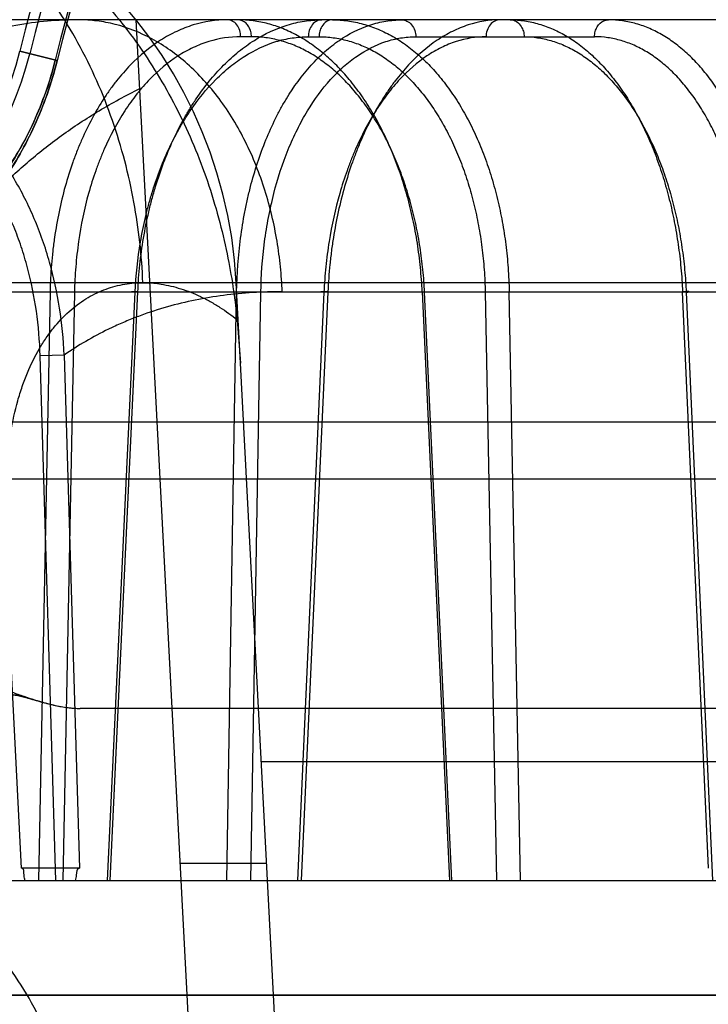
# Model space of a CAD drawing. Header units: millimetres. Extents: x 0 to 297, y 0 to 210.
# Tile 419 of 446: x 242.332 to 242.439, y 161.186 to 161.341. Entities that reach past the tile are written whole.
import ezdxf

# ---------------------------------------------------------------- set-up
doc = ezdxf.new("R2010")
doc.units = ezdxf.units.MM
doc.header["$LTSCALE"] = 16.335
doc.layers.get('0').update_dxf_attribs({"linetype": 'CONTINUOUS'})
for name, color, linetype in [('AXES_REF', 7, 'CONTINUOUS'), ('INTFCLR_1', 7, 'CONTINUOUS'), ('INTFCLR_144815', 7, 'CONTINUOUS'), ('INTFCLR_72935', 7, 'CONTINUOUS')]:
    doc.layers.add(name, color=color, linetype=linetype)

msp = doc.modelspace()

# ---------------------------------------------------------------- linework, layer by layer
at = {"color": 7, "linetype": 'Continuous'}
for radius in [8.7262453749, 8.7255, 8.6696226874]:
    msp.add_circle((241.415033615, 154.4105885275), radius, dxfattribs=at)
msp.add_arc((241.415033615, 154.4105885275), 8.64, 278.2771290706, 261.7228709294, dxfattribs=at)
at = {"layer": 'AXES_REF', "color": 9, "linetype": 'Continuous'}
msp.add_arc((241.415033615, 154.4105885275), 7.9600610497, 94.4118118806, 85.5881881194, dxfattribs=at)
at = {"layer": 'INTFCLR_1', "color": 9, "linetype": 'Continuous'}
msp.add_line((242.3315274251, 161.3356498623), (242.3373720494, 161.3342000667), dxfattribs=at)
at = {"layer": 'INTFCLR_1', "color": 6, "linetype": 'Continuous'}
msp.add_line((243.2994274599, 161.1876055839), (242.2671430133, 161.1876055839), dxfattribs=at)
at = {"layer": 'INTFCLR_1', "color": 9, "linetype": 'Continuous'}
for centre, radius, start, end in [((242.7832852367, 161.2235885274), 0.5439220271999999, 136.3898582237, 175.7650415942), ((242.7832852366, 161.2235885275), 0.4597294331, 138.8345507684, 166.0686236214), ((242.7832852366, 161.2235885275), 0.459427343, 138.8345501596, 166.0686229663)]:
    msp.add_arc(centre, radius, start, end, dxfattribs=at)
at = {"layer": 'INTFCLR_1', "color": 6, "linetype": 'Continuous'}
for centre, radius, start, end in [((242.7832852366, 161.2235885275), 0.5394259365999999, 137.2913519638, 169.1014109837), ((242.7832852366, 161.2235885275), 0.4834490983, 138.8345507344, 166.0686236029), ((242.7832852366, 161.2235885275), 0.4654490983, 138.8345508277, 166.0686237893), ((242.7832852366, 161.2235885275), 0.4638621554, 138.8345507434, 166.0686235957), ((242.2811095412, 161.3481563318), 0.0535328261, 269.9999999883, 346.0686236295), ((242.2811095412, 161.3481563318), 0.0519458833, 270.0000003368, 346.0686220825)]:
    msp.add_arc(centre, radius, start, end, dxfattribs=at)
at = {"layer": 'INTFCLR_1', "color": 9, "linetype": 'Continuous'}
for points, knots in [([(242.2784752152, 161.2906853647), (242.2799169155, 161.2905446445), (242.2831328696, 161.2903924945), (242.288461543, 161.2906626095), (242.2947937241, 161.2916932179), (242.3006511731, 161.2934332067), (242.3050513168, 161.2952696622), (242.3078106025, 161.2966191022), (242.3108079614, 161.2982472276), (242.314726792, 161.3007409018), (242.3186042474, 161.3037902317), (242.3217827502, 161.3067384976), (242.3242793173, 161.3093506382), (242.3267850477, 161.3123367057), (242.3292701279, 161.3157550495), (242.331677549, 161.3196553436), (242.3339274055, 161.3240722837), (242.3358950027, 161.3289539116), (242.3369298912, 161.332417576), (242.3373720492, 161.3342000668)], [0, 0, 0, 0, 0.0546088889, 0.1211683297, 0.2007950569, 0.2959181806, 0.3507413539, 0.380380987, 0.4116808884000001, 0.4792976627, 0.5552209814, 0.5972744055, 0.6426583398, 0.6913478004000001, 0.7441210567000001, 0.8018425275, 0.8639600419, 0.9307654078, 1, 1, 1, 1]), ([(242.2811095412, 161.2930348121), (242.282476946, 161.2928964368), (242.2855273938, 161.2927370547), (242.2905853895, 161.2929775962), (242.2965987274, 161.293939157), (242.3021641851, 161.2955789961), (242.3063467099, 161.2973151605), (242.3089693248, 161.2985924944), (242.3118190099, 161.3001340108), (242.3155438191, 161.3024969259), (242.3192311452, 161.3053890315), (242.3222533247, 161.3081864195), (242.3246278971, 161.3106659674), (242.3270108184, 161.3135009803), (242.3293745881, 161.3167475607), (242.3316641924, 161.3204523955), (242.3338039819, 161.3246488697), (242.3356748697, 161.329287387), (242.3366587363, 161.3325788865), (242.337078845, 161.3342727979)], [0, 0, 0, 0, 0.054551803, 0.1210381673, 0.2006278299, 0.2957140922, 0.3505402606, 0.3802099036, 0.4114671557, 0.4791025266, 0.5550208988, 0.5971000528, 0.6424803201, 0.6911977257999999, 0.7439878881, 0.8017400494, 0.8638847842, 0.9307288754, 1, 1, 1, 1])]:
    msp.add_open_spline(points, degree=3, knots=knots, dxfattribs=at)
at = {"layer": 'INTFCLR_144815', "color": 9, "linetype": 'Continuous'}
for p, q in [((243.3624388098, 161.3405885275), (242.2998029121, 161.3405885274)), ((242.3678126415, 161.337935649), (242.366131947, 161.337935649)), ((242.3767168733, 161.337935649), (242.3783975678, 161.337935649)), ((242.393557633, 161.337935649), (242.4215584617, 161.337935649)), ((243.4618767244, 161.2993567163), (242.1883356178, 161.2993567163)), ((242.366089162, 161.2867639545), (242.3654292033, 161.2993567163)), ((242.2666078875, 161.2979436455), (243.4021428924, 161.2979436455)), ((242.3362623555, 161.297943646), (242.3344623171, 161.2055885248)), ((242.3362623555, 161.2979436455), (242.3400835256, 161.2978494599)), ((242.3400835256, 161.2978494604), (242.3382803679, 161.2055885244)), ((242.3452746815, 161.2055885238), (242.3495809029, 161.2978494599)), ((242.3456930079, 161.2055885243), (242.3500086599, 161.2979436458)), ((242.3500086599, 161.2979436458), (242.3490201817, 161.2979290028)), ((242.3639412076, 161.2055885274), (242.3654884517, 161.297943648)), ((242.3654884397, 161.297943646), (242.3692861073, 161.297849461)), ((242.3677352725, 161.2055885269), (242.3692861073, 161.2978494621)), ((242.3791664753, 161.2978494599), (242.3750111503, 161.2055885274)), ((242.3797919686, 161.2979436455), (242.3756271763, 161.2055885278)), ((242.3797919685, 161.2979436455), (242.3786775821, 161.2979429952)), ((242.3945655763, 161.2979436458), (242.39884599, 161.2055885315)), ((242.3992179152, 161.2055885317), (242.3949365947, 161.2978494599)), ((242.404433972, 161.2978494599), (242.4062122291, 161.2055885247)), ((242.4099838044, 161.2055885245), (242.408198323, 161.2979436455)), ((242.4394077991, 161.2075519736), (242.4353650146, 161.2979436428)), ((242.4359313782, 161.2978494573), (242.4400635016, 161.2055885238)), ((242.338472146, 161.2879979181), (242.3347032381, 161.2879037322)), ((242.337136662, 161.205588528), (242.3347032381, 161.2879037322)), ((242.338472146, 161.2879979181), (242.3408543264, 161.2075519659)), ((242.3317940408, 161.2075519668), (242.3281339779, 161.2786410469)), ((242.4638268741, 161.277509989), (241.9971391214, 161.2775099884)), ((242.0061387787, 161.2685885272), (242.5178666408, 161.2685885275)), ((243.1972033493, 161.2242167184), (242.3693671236, 161.2242167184)), ((242.0766476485, 161.2055885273), (243.5328819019, 161.2055885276))]:
    msp.add_line(p, q, dxfattribs=at)
at = {"layer": 'INTFCLR_144815', "color": 6, "linetype": 'Continuous'}
for p, q in [((242.3827853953, 160.7102319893), (242.349749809, 161.3405885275)), ((242.3945655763, 161.2979436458), (242.3954917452, 161.2979246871)), ((242.404433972, 161.2978494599), (242.408198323, 161.2979436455)), ((242.3655754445, 161.2935377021), (242.3660891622, 161.2867639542)), ((242.3962852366, 160.7105885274), (242.366089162, 161.2867639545)), ((243.2913696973, 161.2325885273), (242.3409561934, 161.2325885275)), ((242.3566815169, 161.2083236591), (242.3702000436, 161.2083236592)), ((242.3408542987, 161.2075519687), (242.3317940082, 161.2075519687))]:
    msp.add_line(p, q, dxfattribs=at)
at = {"layer": 'INTFCLR_144815', "color": 7, "linetype": 'Continuous'}
msp.add_line((242.3316104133, 161.2345286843), (242.3324498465, 161.234306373), dxfattribs=at)
at = {"layer": 'INTFCLR_144815', "color": 9, "linetype": 'Continuous'}
for centre, radius, start, end in [((242.2935278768, 161.2955885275), 0.07200000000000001, 3.000000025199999, 90.0000000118), ((242.2913220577, 161.1605885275), 0.045, 3.9999999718, 89.99999998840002)]:
    msp.add_arc(centre, radius, start, end, dxfattribs=at)
at = {"layer": 'INTFCLR_144815', "color": 6, "linetype": 'Continuous'}
for points, knots in [([(242.2935290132, 161.3675234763), (242.2945807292, 161.3675100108), (242.2966832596, 161.3674317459), (242.2999639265, 161.3671531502), (242.3035204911, 161.3666687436), (242.3075109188, 161.3658904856), (242.3119138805, 161.3647324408), (242.3166135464, 161.3631341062), (242.3214101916, 161.3610875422), (242.3261380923, 161.3586269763), (242.3307247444, 161.3557820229), (242.3351361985, 161.3525573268), (242.339388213, 161.3489298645), (242.3433795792, 161.34497012), (242.3471705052, 161.3406008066), (242.3506615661, 161.3359198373), (242.3538561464, 161.3308942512), (242.3566728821, 161.3256604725), (242.3591271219, 161.320216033), (242.361210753, 161.3145785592), (242.3628897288, 161.3088925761), (242.3641495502, 161.303375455), (242.3650188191, 161.298280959), (242.3654180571, 161.2950531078), (242.3655751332, 161.2935379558)], [0, 0, 0, 0, 0.0278776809, 0.0557399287, 0.08723556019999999, 0.1229672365, 0.1634315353, 0.2078104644, 0.2544177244, 0.301516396, 0.3489413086, 0.3973369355, 0.4462084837, 0.4969436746, 0.5462080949, 0.5993974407, 0.6515652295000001, 0.7039026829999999, 0.756797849, 0.809722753, 0.8630778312, 0.9138226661, 0.9596261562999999, 1, 1, 1, 1]), ([(242.3945655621, 161.2979436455), (242.394507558, 161.299216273), (242.3943233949, 161.3017613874), (242.3938413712, 161.3055516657), (242.3931533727, 161.3092879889), (242.3922683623, 161.3129141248), (242.3911999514, 161.3163900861), (242.3899605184, 161.3196932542), (242.3885529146, 161.3228220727), (242.386984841, 161.325757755), (242.3852728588, 161.3284706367), (242.3834342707, 161.3309392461), (242.3814797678, 161.3331535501), (242.3794154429, 161.3351069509), (242.377258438, 161.3367816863), (242.3750294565, 161.3381629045), (242.3727537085, 161.3392399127), (242.3704403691, 161.3400131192), (242.368091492, 161.340482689), (242.3665064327, 161.3405885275), (242.365714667, 161.3405885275)], [0, 0, 0, 0, 0.06799885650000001, 0.1361270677, 0.2038431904, 0.2706745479, 0.3352460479, 0.3978294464, 0.4588685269, 0.5182419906, 0.5753326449, 0.6299355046, 0.68236344, 0.7327853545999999, 0.781413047, 0.8278739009, 0.872473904, 0.9154998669, 0.9577383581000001, 1, 1, 1, 1]), ([(242.3804955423, 161.3405885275), (242.3812977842, 161.3405885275), (242.3829180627, 161.3404784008), (242.3853282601, 161.3399814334), (242.3877079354, 161.3391516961), (242.3900210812, 161.3380007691), (242.3922432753, 161.3365469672), (242.3943624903, 161.3348068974), (242.3963742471, 161.3327882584), (242.3982676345, 161.3305024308), (242.400022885, 161.3279751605), (242.4016287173, 161.3252279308), (242.4030780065, 161.3222784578), (242.4043652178, 161.3191387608), (242.4054775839, 161.315839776), (242.4064056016, 161.3124166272), (242.4071438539, 161.3089066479), (242.4076945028, 161.305321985), (242.4080585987, 161.3016618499), (242.4081732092, 161.2991920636), (242.408198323, 161.2979436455)], [0, 0, 0, 0, 0.043194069, 0.0871248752, 0.1321206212, 0.1785017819, 0.2258870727, 0.2747955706, 0.3258761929, 0.3790976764, 0.4343989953, 0.4913648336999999, 0.5502692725, 0.6111961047, 0.67393569, 0.7375966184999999, 0.8020469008, 0.8669528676, 0.93276944, 1, 1, 1, 1]), ([(242.4083554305, 161.3405885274), (242.4091078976, 161.3405885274), (242.4106328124, 161.3404775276), (242.4129039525, 161.3399790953), (242.4151544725, 161.3391473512), (242.417349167, 161.3379944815), (242.4194651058, 161.3365398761), (242.4214912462, 161.334800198), (242.4234258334, 161.3327803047), (242.4252562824, 161.3304925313), (242.4269634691, 161.327962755), (242.4285346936, 161.3252164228), (242.429963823, 161.3222696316), (242.4312457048, 161.3191341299), (242.4323684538, 161.3158388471), (242.4333228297, 161.3124181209), (242.4341027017, 161.3089087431), (242.434708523, 161.305323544), (242.4351409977, 161.3016631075), (242.4353101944, 161.2991923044), (242.4353650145, 161.2979436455)], [0, 0, 0, 0, 0.0410884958, 0.0831480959, 0.1265669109, 0.1717050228, 0.2181690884, 0.2664811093, 0.3172776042, 0.3706731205, 0.4262768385, 0.4837617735, 0.5433011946, 0.6049832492, 0.6686153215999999, 0.7332908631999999, 0.7988090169, 0.8648305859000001, 0.9317512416, 1, 1, 1, 1]), ([(242.4495539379, 161.2979436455), (242.4495318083, 161.2992156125), (242.4494238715, 161.3017583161), (242.4490696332, 161.3055475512), (242.4485229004, 161.3092817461), (242.4477905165, 161.3129063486), (242.44688286, 161.3163817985), (242.4458110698, 161.3196854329), (242.4445794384, 161.3228121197), (242.4431936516, 161.3257469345), (242.4416680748, 161.3284598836), (242.4400161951, 161.330931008), (242.4382497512, 161.3331477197), (242.4363746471, 161.3351030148), (242.434405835, 161.3367795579), (242.4323627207, 161.338161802), (242.4302682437, 161.3392393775), (242.4281312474, 161.3400130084), (242.4259529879, 161.3404829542), (242.4244791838, 161.3405885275), (242.4237424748, 161.3405885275)], [0, 0, 0, 0, 0.0700870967, 0.1401414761, 0.2095823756, 0.2779100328, 0.3437640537, 0.4073702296, 0.4691428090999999, 0.5287802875, 0.58603772, 0.6404614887, 0.6923643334, 0.7419982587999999, 0.7894845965, 0.8345647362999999, 0.8775999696, 0.9189218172, 0.9594124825, 1, 1, 1, 1]), ([(242.3191579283, 161.3034266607), (242.3204695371, 161.305239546), (242.3232164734, 161.3087576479), (242.3277231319, 161.3136937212), (242.3326463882, 161.3182907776), (242.3380344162, 161.3225468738), (242.3439366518, 161.3264441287), (242.3481383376, 161.3287288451), (242.3503153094, 161.3297981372)], [0, 0, 0, 0, 0.1628298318, 0.3244460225, 0.485909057, 0.652460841, 0.8235038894, 1, 1, 1, 1]), ([(242.4359313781, 161.2978494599), (242.4360941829, 161.2978639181), (242.4369202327, 161.2980062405), (242.4357147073, 161.2979509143), (242.4353650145, 161.2979436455)], [0, 0, 0, 0, 0.3184744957, 1, 1, 1, 1]), ([(242.3302907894, 161.2351472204), (242.3309092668, 161.2349283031), (242.3320833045, 161.2345082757), (242.3337727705, 161.2339519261), (242.3353037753, 161.2334937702), (242.3366884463, 161.2331395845), (242.3379330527, 161.2328806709), (242.3390463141, 161.232706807), (242.3400395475, 161.2326108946), (242.3406632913, 161.232588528), (242.3409561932, 161.2325885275)], [0, 0, 0, 0, 0.1786246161, 0.3394694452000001, 0.4842185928, 0.6136408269, 0.7284732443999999, 0.8302063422, 0.9202542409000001, 1, 1, 1, 1]), ([(242.332919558, 161.234171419), (242.333682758, 161.2339496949), (242.3351342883, 161.2335156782), (242.3372354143, 161.2329999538), (242.3391541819, 161.2326724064), (242.3403790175, 161.2325885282), (242.3409561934, 161.2325885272)], [0, 0, 0, 0, 0.2901361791, 0.5530269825, 0.7892940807, 1, 1, 1, 1]), ([(242.3323128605, 161.2055885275), (242.3322776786, 161.2058653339), (242.3321283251, 161.2064179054), (242.3321949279, 161.2075519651), (242.3317940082, 161.2075519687)], [0, 0, 0, 0, 0.4103713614, 1, 1, 1, 1]), ([(242.3402661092, 161.2055885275), (242.340312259, 161.2058804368), (242.3404792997, 161.2064334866), (242.3404632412, 161.2075519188), (242.3408542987, 161.2075519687)], [0, 0, 0, 0, 0.4304372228, 1, 1, 1, 1])]:
    msp.add_open_spline(points, degree=3, knots=knots, dxfattribs=at)
at = {"layer": 'INTFCLR_144815', "color": 9, "linetype": 'Continuous'}
for points, knots in [([(242.3507997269, 161.2993567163), (242.3506257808, 161.3035968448), (242.3496713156, 161.3122297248), (242.346350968, 161.3249514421), (242.3410101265, 161.3370993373), (242.33376543, 161.3479195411), (242.3249553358, 161.3567414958), (242.3150990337, 161.3630935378), (242.3048270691, 161.3667887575), (242.2978597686, 161.3675885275), (242.2945167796, 161.3675885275)], [0, 0, 0, 0, 0.1308834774, 0.2668605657, 0.4040067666, 0.5382363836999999, 0.666176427, 0.7858622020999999, 0.8968959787, 1, 1, 1, 1]), ([(242.3407972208, 161.3405885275), (242.3374884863, 161.3405885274), (242.3308707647, 161.34003565), (242.3228419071, 161.3377754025), (242.3175177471, 161.3353622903), (242.3145166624, 161.3337185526), (242.3127455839, 161.3326279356), (242.3117308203, 161.3319533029), (242.3114472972, 161.3317608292)], [0, 0, 0, 0, 0.3192726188, 0.6368806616, 0.7993954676, 0.8824224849, 0.9669332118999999, 1, 1, 1, 1]), ([(242.3640339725, 161.3405885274), (242.3622363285, 161.3405885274), (242.3594921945, 161.3401633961), (242.3565001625, 161.3390017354), (242.3548114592, 161.3381423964), (242.3522306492, 161.3366069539), (242.3494290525, 161.3342539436), (242.3469947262, 161.3314641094), (242.3456441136, 161.3296722), (242.3436299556, 161.3267242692), (242.3419183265, 161.323488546), (242.3404894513, 161.3200627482), (242.3395732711, 161.317615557), (242.3381616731, 161.3131230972), (242.3371972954, 161.3084453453), (242.3366717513, 161.3043322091), (242.3363989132, 161.3015041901), (242.3362913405, 161.2993699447), (242.3362623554, 161.2979436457)], [0, 0, 0, 0, 0.09677262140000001, 0.1466634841, 0.1724126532, 0.1986879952, 0.3082506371, 0.3671893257, 0.3978419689, 0.4289885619, 0.5593572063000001, 0.5937401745, 0.6288229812, 0.6999849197, 0.8470743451, 0.8850524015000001, 0.9232021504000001, 1, 1, 1, 1]), ([(242.3726202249, 161.2979436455), (242.3725961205, 161.2985931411), (242.3725273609, 161.2999007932), (242.3723059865, 161.3025427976), (242.3716844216, 161.3072449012), (242.3701154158, 161.3139045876), (242.3671097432, 161.3214807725), (242.3630315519, 161.3282365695), (242.3580637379, 161.3337579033), (242.3524921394, 161.3377496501), (242.3475234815, 161.3397345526), (242.3440788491, 161.3403846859), (242.3421889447, 161.3405598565), (242.3412582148, 161.3405885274), (242.3407972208, 161.3405885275)], [0, 0, 0, 0, 0.0333965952, 0.0672724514, 0.1362113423, 0.2769680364, 0.4176296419, 0.5533630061, 0.6803352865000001, 0.7966381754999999, 0.9025274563, 0.9521889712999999, 0.9763123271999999, 1, 1, 1, 1]), ([(242.3500086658, 161.2979436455), (242.3501381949, 161.3007649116), (242.3505800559, 161.3049664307), (242.3515394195, 161.3097745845), (242.352208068, 161.3124525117), (242.3533005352, 161.3162911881), (242.3549028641, 161.3205759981), (242.3569356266, 161.3245794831), (242.3581830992, 161.3267069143), (242.3600581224, 161.3296196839), (242.3621933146, 161.3322845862), (242.3645903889, 161.3345790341), (242.366165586, 161.3359308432), (242.3689525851, 161.3379456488), (242.3720400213, 161.3394144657), (242.3747608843, 161.3401427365), (242.3765504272, 161.3404841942), (242.3779120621, 161.3405885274), (242.3788148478, 161.3405885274)], [0, 0, 0, 0, 0.1509214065, 0.2250375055, 0.2618772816, 0.2983843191, 0.4383153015, 0.5053450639, 0.5381178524, 0.5700538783, 0.6904813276, 0.7191733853, 0.7473256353, 0.8013345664, 0.9027109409, 0.9273849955, 0.951757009, 1, 1, 1, 1]), ([(242.366131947, 161.337935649), (242.3661274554, 161.3382667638), (242.3660227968, 161.3389383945), (242.3655752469, 161.3398266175), (242.3648719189, 161.3404427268), (242.364296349, 161.3405885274), (242.3640339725, 161.3405885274)], [0, 0, 0, 0, 0.2675780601, 0.5404770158, 0.7879897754, 1, 1, 1, 1]), ([(242.3654884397, 161.297943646), (242.3655380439, 161.300759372), (242.3658436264, 161.304954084), (242.3666208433, 161.3097710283), (242.367179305, 161.3124508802), (242.3681019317, 161.3162783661), (242.3694875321, 161.3205569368), (242.3712946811, 161.3245744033), (242.372410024, 161.3267047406), (242.3740836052, 161.3296040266), (242.3760110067, 161.3322702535), (242.3782080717, 161.3345771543), (242.3796458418, 161.335926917), (242.3821917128, 161.3379345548), (242.3850534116, 161.3394122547), (242.3875895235, 161.3401426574), (242.3892572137, 161.3404843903), (242.3905298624, 161.3405885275), (242.3913736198, 161.3405885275)], [0, 0, 0, 0, 0.1550979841, 0.2309755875, 0.2686038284, 0.3058280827, 0.4478130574, 0.5153534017, 0.5482418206, 0.5801970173, 0.6997503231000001, 0.7279891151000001, 0.7555975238, 0.8082874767, 0.9063173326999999, 0.93007545, 0.953530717, 1, 1, 1, 1]), ([(242.3678126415, 161.337935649), (242.367808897, 161.3382116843), (242.3677386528, 161.3387467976), (242.367447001, 161.3394798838), (242.3668764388, 161.340254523), (242.3661664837, 161.3405885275), (242.365714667, 161.3405885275)], [0, 0, 0, 0, 0.2240937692, 0.4331596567, 0.6332353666, 1, 1, 1, 1]), ([(242.3788148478, 161.3405885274), (242.3785524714, 161.3405885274), (242.3779769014, 161.3404427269), (242.3772735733, 161.3398266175), (242.3768260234, 161.3389383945), (242.376721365, 161.3382667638), (242.3767168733, 161.337935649)], [0, 0, 0, 0, 0.2120102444, 0.4595229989, 0.732421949, 1, 1, 1, 1]), ([(242.3804955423, 161.3405885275), (242.3801727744, 161.3405885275), (242.3794829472, 161.3403683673), (242.37882926, 161.339632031), (242.378477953, 161.338780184), (242.3784014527, 161.3382220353), (242.3783975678, 161.337935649)], [0, 0, 0, 0, 0.2610991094, 0.5502599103, 0.768309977, 1, 1, 1, 1]), ([(242.4067531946, 161.3405885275), (242.4050683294, 161.3405885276), (242.4024843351, 161.340154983), (242.3996852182, 161.3389982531), (242.3980935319, 161.3381406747), (242.3956326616, 161.3365938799), (242.3929638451, 161.334233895), (242.3906388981, 161.3314594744), (242.3893371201, 161.3296703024), (242.3873796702, 161.3267132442), (242.38570661, 161.3234801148), (242.3842913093, 161.3200616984), (242.383375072, 161.3176137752), (242.3819446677, 161.3131196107), (242.380928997, 161.3084454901), (242.3803351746, 161.3043324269), (242.3800093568, 161.3015051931), (242.3798551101, 161.2993707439), (242.3797919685, 161.2979436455)], [0, 0, 0, 0, 0.09212363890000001, 0.1402323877, 0.1652441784, 0.1908933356, 0.2990782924, 0.3579318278, 0.3886791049, 0.420004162, 0.551799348, 0.5866833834, 0.6223151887, 0.6946759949, 0.8444111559, 0.8830701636, 0.92189398, 1, 1, 1, 1]), ([(242.3913736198, 161.3405885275), (242.3916461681, 161.3405885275), (242.3922395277, 161.340445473), (242.3929734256, 161.3398329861), (242.3934430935, 161.3389423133), (242.3935529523, 161.3382671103), (242.393557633, 161.337935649)], [0, 0, 0, 0, 0.2165522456, 0.4658689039, 0.7366124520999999, 1, 1, 1, 1]), ([(242.4067531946, 161.3405885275), (242.4064806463, 161.3405885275), (242.4058872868, 161.340445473), (242.4051533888, 161.3398329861), (242.404683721, 161.3389423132), (242.4045738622, 161.3382671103), (242.4045691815, 161.337935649)], [0, 0, 0, 0, 0.2165522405, 0.4658688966, 0.7366124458, 1, 1, 1, 1]), ([(242.4083554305, 161.3405885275), (242.4086903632, 161.3405885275), (242.4094002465, 161.3403736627), (242.4100871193, 161.3396379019), (242.4104552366, 161.3387823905), (242.4105353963, 161.3382222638), (242.4105394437, 161.337935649)], [0, 0, 0, 0, 0.266393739, 0.5562743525, 0.7720138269, 1, 1, 1, 1]), ([(242.4215584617, 161.337935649), (242.4215623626, 161.3382118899), (242.4216360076, 161.3387488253), (242.4219405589, 161.3394830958), (242.4225417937, 161.3402626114), (242.4232749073, 161.3405885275), (242.4237424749, 161.3405885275)], [0, 0, 0, 0, 0.2204575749, 0.4271689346, 0.6268890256, 1, 1, 1, 1]), ([(242.366131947, 161.337935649), (242.3644440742, 161.3379355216), (242.361867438, 161.337536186), (242.3590587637, 161.3364438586), (242.3574736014, 161.3356362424), (242.3550511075, 161.3341927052), (242.3524217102, 161.3319809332), (242.3501380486, 161.3293585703), (242.3488711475, 161.3276742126), (242.3469816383, 161.3249030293), (242.3453769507, 161.321861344), (242.3440376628, 161.318641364), (242.3431789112, 161.3163409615), (242.3418561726, 161.3121178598), (242.3409541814, 161.3077208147), (242.3404634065, 161.3038546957), (242.3402091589, 161.3011963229), (242.3401097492, 161.299190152), (242.3400835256, 161.2978494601)], [0, 0, 0, 0, 0.09671958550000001, 0.1465811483, 0.1723152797, 0.1985770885, 0.3080981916, 0.3670223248, 0.3976699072, 0.4288129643, 0.5591856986, 0.5935743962, 0.6286652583, 0.6998486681, 0.8469952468, 0.8849910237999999, 0.9231601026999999, 1, 1, 1, 1]), ([(242.3495809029, 161.2978494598), (242.3497047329, 161.3005015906), (242.3501233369, 161.3044511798), (242.3510297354, 161.3089705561), (242.3516606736, 161.3114877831), (242.3526913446, 161.3150963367), (242.3542016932, 161.3191243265), (242.3561174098, 161.322887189), (242.3572927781, 161.3248869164), (242.3590592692, 161.3276252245), (242.3610704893, 161.3301301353), (242.3633275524, 161.3322866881), (242.3648107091, 161.3335574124), (242.367434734, 161.3354515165), (242.3703409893, 161.3368318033), (242.3729017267, 161.337516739), (242.3745858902, 161.3378379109), (242.3758673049, 161.3379356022), (242.3767168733, 161.337935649)], [0, 0, 0, 0, 0.1508433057, 0.2249272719, 0.261753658, 0.2982486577, 0.4381451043, 0.5051691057, 0.5379419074, 0.5698800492, 0.6903296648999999, 0.7190303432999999, 0.7471921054, 0.8012233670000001, 0.9026573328, 0.9273464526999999, 0.9517323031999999, 1, 1, 1, 1]), ([(242.3949365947, 161.2978494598), (242.3948816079, 161.299034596), (242.3947095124, 161.3013957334), (242.3942641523, 161.3049033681), (242.3936345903, 161.3083468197), (242.3928265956, 161.311700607), (242.3918454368, 161.3149398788), (242.3906978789, 161.318041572), (242.3893923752, 161.3209846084), (242.3879373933, 161.3237484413), (242.3863437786, 161.3263140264), (242.384621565, 161.328662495), (242.3827836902, 161.3307777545), (242.3808419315, 161.3326441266), (242.3788100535, 161.3342487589), (242.3767015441, 161.3355793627), (242.3745315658, 161.3366254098), (242.3723169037, 161.3373790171), (242.3700726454, 161.3378345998), (242.368562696, 161.33793556), (242.3678126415, 161.337935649)], [0, 0, 0, 0, 0.0673771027, 0.1343715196, 0.2007070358, 0.266073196, 0.3301810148, 0.392809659, 0.4537712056, 0.5128952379, 0.5700501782, 0.6251361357, 0.6781106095, 0.7289905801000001, 0.7778674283, 0.8248963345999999, 0.8703005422, 0.9143597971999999, 0.9574038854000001, 1, 1, 1, 1]), ([(242.3692861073, 161.297849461), (242.3693306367, 161.3004961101), (242.3696142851, 161.3044389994), (242.3703407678, 161.3089670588), (242.3708629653, 161.3114861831), (242.3717262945, 161.3150838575), (242.3730243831, 161.3191054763), (242.3747181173, 161.3228822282), (242.3757636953, 161.3248848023), (242.3773325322, 161.3276099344), (242.3791400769, 161.3301162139), (242.3812013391, 161.3322849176), (242.382550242, 161.3335536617), (242.3849389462, 161.3354405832), (242.3876247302, 161.3368297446), (242.3900052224, 161.3375166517), (242.3915707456, 161.3378378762), (242.3927655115, 161.3379356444), (242.393557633, 161.337935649)], [0, 0, 0, 0, 0.1551840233, 0.2310959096, 0.2687398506, 0.3059783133, 0.4480040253, 0.5155514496, 0.548440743, 0.5803956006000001, 0.699925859, 0.7281552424, 0.7557529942, 0.8084176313, 0.9063808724, 0.9301221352, 0.9535612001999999, 1, 1, 1, 1]), ([(242.3783975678, 161.337935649), (242.3791469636, 161.3379355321), (242.3806528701, 161.3378349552), (242.3828867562, 161.3373790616), (242.385082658, 161.3366247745), (242.3872257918, 161.3355776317), (242.3892995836, 161.3342454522), (242.391288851, 161.3326391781), (242.3931802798, 161.3307714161), (242.3949607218, 161.3286550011), (242.3966190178, 161.326305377), (242.3981426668, 161.3237387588), (242.3995221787, 161.3209741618), (242.400747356, 161.3180303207), (242.4018103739, 161.3149273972), (242.4027030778, 161.3116869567), (242.4034191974, 161.3083333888), (242.4039542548, 161.3048923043), (242.4043035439, 161.3013886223), (242.4044111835, 161.2990322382), (242.404433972, 161.2978494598)], [0, 0, 0, 0, 0.0429182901, 0.086129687, 0.1302096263, 0.1755321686, 0.2224084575, 0.271073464, 0.321699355, 0.3744117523, 0.4292614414, 0.4862194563, 0.5451893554, 0.6060619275, 0.6686992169, 0.732911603, 0.7984421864, 0.8649833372, 0.9322490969, 1, 1, 1, 1]), ([(242.4045691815, 161.337935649), (242.4029834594, 161.337935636), (242.4005514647, 161.3375282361), (242.3979166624, 161.3364405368), (242.3964180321, 161.3356345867), (242.3941012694, 161.3341808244), (242.3915882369, 161.3319625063), (242.3893981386, 161.3293543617), (242.3881717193, 161.3276725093), (242.3863275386, 161.3248931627), (242.3847506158, 161.3218540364), (242.3834161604, 161.3186404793), (242.3825523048, 161.3163394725), (242.3812035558, 161.3121150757), (242.3802441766, 161.3077213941), (242.3796821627, 161.3038549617), (242.3793735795, 161.301197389), (242.3792269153, 161.2991909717), (242.3791664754, 161.297849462)], [0, 0, 0, 0, 0.0921808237, 0.1403217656, 0.1653482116, 0.1910111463, 0.299238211, 0.3581066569, 0.3888586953, 0.4201859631, 0.5519764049, 0.5868542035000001, 0.6224775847, 0.6948165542, 0.8444920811, 0.8831323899, 0.9219365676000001, 1, 1, 1, 1]), ([(242.4105394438, 161.337935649), (242.4112399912, 161.3379356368), (242.412654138, 161.3378337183), (242.4147551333, 161.3373771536), (242.4168284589, 161.3366201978), (242.4188583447, 161.3355714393), (242.4208297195, 161.3342388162), (242.4227288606, 161.3326327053), (242.4245438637, 161.3307652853), (242.4262623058, 161.3286493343), (242.4278731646, 161.3263002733), (242.4293641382, 161.3237343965), (242.4307259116, 161.3209706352), (242.4319484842, 161.318027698), (242.4330240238, 161.3149256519), (242.4339443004, 161.3116860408), (242.4347027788, 161.3083332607), (242.4352945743, 161.3048929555), (242.4357146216, 161.3013900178), (242.4358783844, 161.2990328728), (242.4359313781, 161.2978494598)], [0, 0, 0, 0, 0.0407011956, 0.0820429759, 0.1245302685, 0.1685620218, 0.2144606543, 0.2624873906, 0.3128162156, 0.3655397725, 0.420667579, 0.4781351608, 0.5378085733, 0.59954292, 0.6631658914, 0.7284521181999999, 0.7951074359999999, 0.8627883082, 0.9311758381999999, 1, 1, 1, 1]), ([(242.4458182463, 161.2978494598), (242.4457986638, 161.2990335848), (242.4457014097, 161.3013922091), (242.4453796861, 161.3048992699), (242.4448842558, 161.3083421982), (242.4442198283, 161.3116954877), (242.4433906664, 161.314934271), (242.4424024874, 161.3180354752), (242.4412626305, 161.3209780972), (242.4399783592, 161.3237417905), (242.4385592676, 161.3263074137), (242.4370142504, 161.328655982), (242.4353551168, 161.3307713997), (242.43359215, 161.3326384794), (242.4317371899, 161.3342444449), (242.4298020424, 161.3355766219), (242.4278010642, 161.3366242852), (242.4257497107, 161.3373796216), (242.4236634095, 161.3378346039), (242.4222566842, 161.337935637), (242.4215584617, 161.337935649)], [0, 0, 0, 0, 0.0693995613, 0.1382659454, 0.2062928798, 0.2731414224, 0.3384939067, 0.402103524, 0.4637640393, 0.5232945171, 0.5805528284, 0.6354224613, 0.6878573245, 0.7378968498, 0.7856711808, 0.8313716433, 0.8752629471, 0.9176865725, 0.9590839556, 1, 1, 1, 1]), ([(242.3384721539, 161.2879979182), (242.3383626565, 161.2904721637), (242.3378776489, 161.2953823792), (242.3365819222, 161.3014004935), (242.3351255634, 161.3060407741), (242.3334193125, 161.3104682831), (242.3313128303, 161.3146547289), (242.3291074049, 161.3180435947), (242.3277596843, 161.3198709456), (242.325706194, 161.3224345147), (242.3230509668, 161.3251429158), (242.3200918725, 161.3274275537), (242.3183475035, 161.3285830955), (242.3157200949, 161.3301430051), (242.3133736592, 161.3311649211), (242.3114472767, 161.3317607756)], [0, 0, 0, 0, 0.136064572, 0.2704402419, 0.3373865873, 0.4030840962, 0.530994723, 0.593873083, 0.625029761, 0.6556978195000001, 0.774325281, 0.8321207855, 0.8608246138, 0.8892201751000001, 1, 1, 1, 1]), ([(242.3347032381, 161.2879037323), (242.334633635, 161.2902475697), (242.3342432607, 161.2948964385), (242.3330958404, 161.3005991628), (242.3317778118, 161.304992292), (242.3302215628, 161.3091776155), (242.3282822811, 161.3131346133), (242.3262396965, 161.3163379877), (242.3249889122, 161.3180639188), (242.3230821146, 161.3204842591), (242.3206079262, 161.323040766), (242.3178438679, 161.3251972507), (242.3162128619, 161.3262874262), (242.3137541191, 161.3277597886), (242.311554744, 161.328723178), (242.3097483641, 161.3292844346)], [0, 0, 0, 0, 0.1369216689, 0.2717695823, 0.338828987, 0.4045662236, 0.532378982, 0.5951349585, 0.6262153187, 0.6568011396, 0.775053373, 0.8326460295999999, 0.861249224, 0.8895477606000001, 1, 1, 1, 1]), ([(242.329405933, 161.2652408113), (242.3293525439, 161.2670625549), (242.3293977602, 161.2697792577), (242.3296800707, 161.2729192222), (242.3299045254, 161.2746708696), (242.3302920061, 161.2771822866), (242.3309137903, 161.2800114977), (242.3317599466, 161.2827215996), (242.3322886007, 161.2841790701), (242.3330940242, 161.28620158), (242.3341762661, 161.2884146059), (242.335456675, 161.2904456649), (242.3362102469, 161.2915030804), (242.3373220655, 161.2929447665), (242.3391066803, 161.2948540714), (242.3413652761, 161.2965616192), (242.3432415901, 161.2976105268), (242.345120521, 161.2984441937), (242.3470820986, 161.2990062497), (242.3500886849, 161.2994415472), (242.3532060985, 161.2993276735), (242.3568002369, 161.2984711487), (242.3590822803, 161.2975613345), (242.3605928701, 161.2968131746), (242.3616233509, 161.2962600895), (242.3633312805, 161.2952344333), (242.3647112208, 161.2942333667), (242.365575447, 161.2935377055)], [0, 0, 0, 0, 0.0896826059, 0.1334362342, 0.1550871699, 0.1765701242, 0.2584800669, 0.2972781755, 0.316210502, 0.3347560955, 0.4044043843, 0.4369852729, 0.4528107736, 0.4682811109, 0.5265679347, 0.5807910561, 0.6068375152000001, 0.632205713, 0.6818280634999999, 0.7065759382, 0.7815920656, 0.8333692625, 0.8878697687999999, 0.9020199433, 0.9163181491, 0.9454073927, 1, 1, 1, 1]), ([(242.3726202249, 161.2979436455), (242.3695556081, 161.2979422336), (242.3634850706, 161.2975835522), (242.3560453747, 161.2960929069), (242.3510513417, 161.2944695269), (242.3482557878, 161.2933680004), (242.3466078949, 161.2926396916), (242.3432461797, 161.2910351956), (242.3406688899, 161.2895264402), (242.3384721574, 161.2879979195)], [0, 0, 0, 0, 0.2546268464, 0.5036975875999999, 0.6280085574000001, 0.6904817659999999, 0.7532913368, 0.7776457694, 1, 1, 1, 1]), ([(242.3369081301, 161.1785885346), (242.336693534, 161.1791854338), (242.3360700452, 161.180827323), (242.3349223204, 161.1834547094), (242.3329137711, 161.1873651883), (242.3305841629, 161.1910376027), (242.3279724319, 161.194432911), (242.32524167, 161.1975868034), (242.321572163, 161.2011481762), (242.3175881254, 161.2042395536), (242.3142775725, 161.2063934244), (242.3109518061, 161.2083171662), (242.3050598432, 161.2111340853), (242.2988265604, 161.2130221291), (242.2934358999, 161.2139477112), (242.2898768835, 161.2143804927), (242.2871961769, 161.2145077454), (242.2854155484, 161.2145099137)], [0, 0, 0, 0, 0.0284645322, 0.0787984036, 0.1285671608, 0.2256500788, 0.273394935, 0.320708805, 0.412764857, 0.5023490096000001, 0.5465190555, 0.5899295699, 0.6746804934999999, 0.8391693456, 0.8798035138, 0.9200937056, 1, 1, 1, 1])]:
    msp.add_open_spline(points, degree=3, knots=knots, dxfattribs=at)
at = {"layer": 'INTFCLR_144815', "color": 7, "linetype": 'Continuous'}
for points, knots in [([(242.3278258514, 161.2341723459), (242.3281387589, 161.2342714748), (242.3287372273, 161.2344434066), (242.3295946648, 161.2346568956), (242.3304138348, 161.2347323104), (242.3312261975, 161.2346280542), (242.3320781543, 161.2344136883), (242.332670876, 161.234246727), (242.3329811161, 161.2341534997)], [0, 0, 0, 0, 0.1863925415, 0.3535647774, 0.5012386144, 0.6503716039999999, 0.8160431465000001, 1, 1, 1, 1]), ([(242.3329810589, 161.2341534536), (242.3326656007, 161.2342489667), (242.3320814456, 161.2344143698), (242.3312516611, 161.2346210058), (242.330264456, 161.2347573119), (242.3295434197, 161.2346456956), (242.3290913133, 161.2345294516)], [0, 0, 0, 0, 0.2493716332, 0.4592438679, 0.6468165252, 1, 1, 1, 1])]:
    msp.add_open_spline(points, degree=3, knots=knots, dxfattribs=at)
at = {"layer": 'INTFCLR_72935', "color": 9, "linetype": 'Continuous'}
msp.add_line((242.3373720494, 161.3342000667), (242.331527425, 161.3356498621), dxfattribs=at)
at = {"layer": 'INTFCLR_72935', "color": 6, "linetype": 'Continuous'}
msp.add_line((242.2671430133, 161.1876055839), (243.2994274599, 161.1876055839), dxfattribs=at)
at = {"layer": 'INTFCLR_72935', "color": 9, "linetype": 'Continuous'}
for centre, radius, start, end in [((242.7832852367, 161.2235885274), 0.5439220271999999, 136.3898582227, 175.7650415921), ((242.7832852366, 161.2235885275), 0.4597294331, 138.8345507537, 166.068623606), ((242.7832852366, 161.2235885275), 0.459427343, 138.8345501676, 166.0686229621)]:
    msp.add_arc(centre, radius, start, end, dxfattribs=at)
at = {"layer": 'INTFCLR_72935', "color": 6, "linetype": 'Continuous'}
for centre, radius, start, end in [((242.7832852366, 161.2235885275), 0.5394259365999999, 136.8471002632, 169.5793628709), ((242.7832852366, 161.2235885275), 0.4842364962, 138.8345507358, 166.0686236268), ((242.7832852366, 161.2235885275), 0.4834490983, 138.8345508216, 166.0686234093), ((242.7832852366, 161.2235885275), 0.4654490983, 138.8345508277, 166.0686237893), ((242.7832852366, 161.2235885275), 0.4638621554, 138.8345507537, 166.068623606), ((242.2811095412, 161.3481563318), 0.0535328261, 269.9999999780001, 346.0686236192), ((242.2811095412, 161.3481563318), 0.0519458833, 270.0000003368, 346.0686220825)]:
    msp.add_arc(centre, radius, start, end, dxfattribs=at)
at = {"layer": 'INTFCLR_72935', "color": 9, "linetype": 'Continuous'}
for points, knots in [([(242.3373720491, 161.3342000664), (242.3369260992, 161.3324022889), (242.335889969, 161.3289395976), (242.333916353, 161.3240484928), (242.3316689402, 161.3196393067), (242.3292500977, 161.3157247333), (242.3267629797, 161.3123083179), (242.3235558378, 161.3084918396), (242.3202672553, 161.3052425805), (242.3169526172, 161.3024911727), (242.3138897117, 161.3002097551), (242.3101757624, 161.2978426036), (242.3058377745, 161.2955985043), (242.3006580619, 161.2934348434), (242.2947861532, 161.2916909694), (242.288449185, 161.2906613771), (242.2831251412, 161.2903927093), (242.2799143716, 161.2905448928), (242.2784752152, 161.2906853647)], [0, 0, 0, 0, 0.06983020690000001, 0.1360165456, 0.1985856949, 0.2561722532, 0.3093207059, 0.3577512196, 0.4440024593, 0.4831205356, 0.5200948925, 0.5879287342, 0.6488908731, 0.7039975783, 0.7993757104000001, 0.8790225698, 0.9454860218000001, 1, 1, 1, 1]), ([(242.337078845, 161.3342727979), (242.3366550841, 161.3325643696), (242.335670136, 161.3292738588), (242.3337935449, 161.3246265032), (242.3316562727, 161.3204376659), (242.329355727, 161.3167191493), (242.3269902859, 161.3134745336), (242.3239400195, 161.3098509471), (242.320812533, 161.3067670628), (242.3176605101, 161.3041568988), (242.3147478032, 161.3019933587), (242.3112170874, 161.2997501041), (242.3070930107, 161.2976256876), (242.3021707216, 161.2955804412), (242.2965914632, 161.2939370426), (242.2905736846, 161.2929764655), (242.2855200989, 161.2927372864), (242.2824745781, 161.2928967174), (242.2811095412, 161.2930348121)], [0, 0, 0, 0, 0.0698671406, 0.1360883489, 0.1986819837, 0.256292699, 0.3094735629, 0.3579124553, 0.4441892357, 0.4833221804, 0.5202930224, 0.5881501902, 0.6490914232, 0.7042036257, 0.7995434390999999, 0.8791525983, 0.9455413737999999, 1, 1, 1, 1])]:
    msp.add_open_spline(points, degree=3, knots=knots, dxfattribs=at)

doc.saveas('drawing.dxf')
